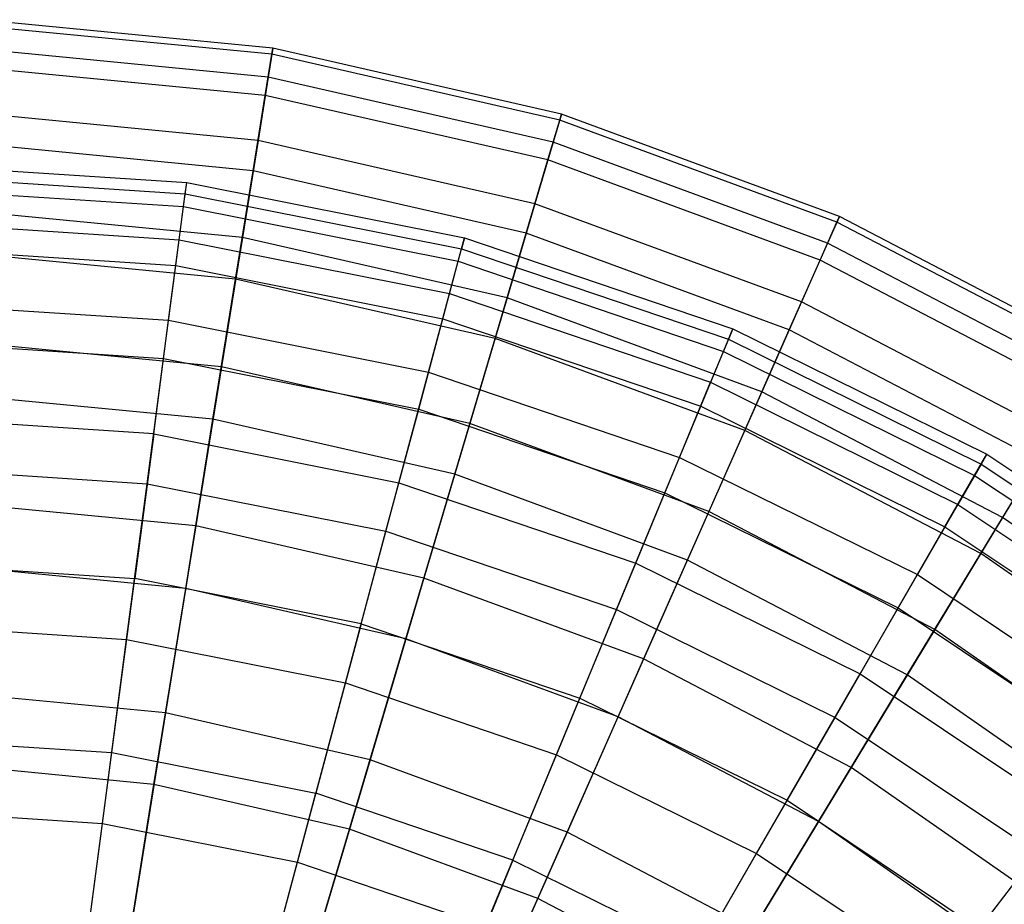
# Model space of a CAD drawing. Extents: x 0.2 to 40.1, y -6.7 to 6.7.
# Tile 419 of 516: x 27 to 28, y 4.9 to 5.8. Entities that reach past the tile are written whole.
import ezdxf

# ---------------------------------------------------------------- set-up
doc = ezdxf.new("R2010")
doc.units = 0
doc.header["$MEASUREMENT"] = 0
doc.layers.get('0').update_dxf_attribs({"color": 13, "linetype": 'CONTINUOUS'})

# ---------------------------------------------------------------- blocks, each defined once
blk = doc.blocks.new('SNOWBALL_XIV_PM3_STL')
at = {"color": 0}
for p, q in [((27.2575, 5.7784, 2.978), (26.9565, 5.8074, 2.978)), ((27.2575, 5.7784, 2.978), (26.9565, 5.8074, 2.978)), ((27.2565, 5.7721, 2.6855), (26.9563, 5.8011, 2.6855)), ((27.2565, 5.7721, 2.6855), (26.9563, 5.8011, 2.6855)), ((27.2527, 5.7489, 3.269), (26.9555, 5.7776, 3.269)), ((27.2527, 5.7489, 3.269), (26.9555, 5.7776, 3.269)), ((27.2575, 5.7784, 2.978), (27.2527, 5.7489, 3.269)), ((27.2575, 5.7784, 2.978), (27.2527, 5.7489, 3.269)), ((27.2565, 5.7721, 2.6855), (27.2575, 5.7784, 2.978)), ((27.2565, 5.7721, 2.6855), (27.2575, 5.7784, 2.978)), ((27.5524, 5.7111, 2.978), (27.2575, 5.7784, 2.978)), ((27.5524, 5.7111, 2.978), (27.2575, 5.7784, 2.978)), ((27.2497, 5.7302, 2.3961), (27.2565, 5.7721, 2.6855)), ((27.2497, 5.7302, 2.3961), (27.2565, 5.7721, 2.6855)), ((27.5506, 5.705, 2.6855), (27.2565, 5.7721, 2.6855)), ((27.5506, 5.705, 2.6855), (27.2565, 5.7721, 2.6855)), ((27.2497, 5.7302, 2.3961), (26.9549, 5.7587, 2.3961)), ((27.2497, 5.7302, 2.3961), (26.9549, 5.7587, 2.3961)), ((27.2527, 5.7489, 3.269), (27.2423, 5.6841, 3.5541)), ((27.2527, 5.7489, 3.269), (27.2423, 5.6841, 3.5541)), ((27.5439, 5.6825, 3.269), (27.2527, 5.7489, 3.269)), ((27.5439, 5.6825, 3.269), (27.2527, 5.7489, 3.269)), ((27.2373, 5.6533, 2.1141), (27.2497, 5.7302, 2.3961)), ((27.2373, 5.6533, 2.1141), (27.2497, 5.7302, 2.3961)), ((27.5385, 5.6643, 2.3961), (27.2497, 5.7302, 2.3961)), ((27.5385, 5.6643, 2.3961), (27.2497, 5.7302, 2.3961)), ((27.2423, 5.6841, 3.5541), (26.9534, 5.712, 3.5541)), ((27.2423, 5.6841, 3.5541), (26.9534, 5.712, 3.5541)), ((27.5385, 5.6643, 2.3961), (27.5506, 5.705, 2.6855)), ((27.5385, 5.6643, 2.3961), (27.5506, 5.705, 2.6855)), ((27.5524, 5.7111, 2.978), (27.5439, 5.6825, 3.269)), ((27.5524, 5.7111, 2.978), (27.5439, 5.6825, 3.269)), ((27.5506, 5.705, 2.6855), (27.5524, 5.7111, 2.978)), ((27.5506, 5.705, 2.6855), (27.5524, 5.7111, 2.978)), ((27.8336, 5.6008, 2.6855), (27.5506, 5.705, 2.6855)), ((27.8336, 5.6008, 2.6855), (27.5506, 5.705, 2.6855)), ((27.8362, 5.6066, 2.978), (27.5524, 5.7111, 2.978)), ((27.8362, 5.6066, 2.978), (27.5524, 5.7111, 2.978)), ((27.2423, 5.6841, 3.5541), (27.2263, 5.5851, 3.829)), ((27.2423, 5.6841, 3.5541), (27.2263, 5.5851, 3.829)), ((27.5252, 5.6196, 3.5541), (27.2423, 5.6841, 3.5541)), ((27.5252, 5.6196, 3.5541), (27.2423, 5.6841, 3.5541)), ((27.2373, 5.6533, 2.1141), (26.9524, 5.6808, 2.1141)), ((27.2373, 5.6533, 2.1141), (26.9524, 5.6808, 2.1141)), ((27.5439, 5.6825, 3.269), (27.5252, 5.6196, 3.5541)), ((27.5439, 5.6825, 3.269), (27.5252, 5.6196, 3.5541)), ((27.8241, 5.5793, 3.269), (27.5439, 5.6825, 3.269)), ((27.8241, 5.5793, 3.269), (27.5439, 5.6825, 3.269)), ((27.5163, 5.5896, 2.1141), (27.5385, 5.6643, 2.3961)), ((27.5163, 5.5896, 2.1141), (27.5385, 5.6643, 2.3961)), ((27.8165, 5.562, 2.3961), (27.5385, 5.6643, 2.3961)), ((27.8165, 5.562, 2.3961), (27.5385, 5.6643, 2.3961)), ((26.8808, 5.6601, 2.8268), (27.1695, 5.6412, 2.8268)), ((26.8808, 5.6601, 2.8268), (27.1695, 5.6412, 2.8268)), ((27.2194, 5.5426, 1.8439), (27.2373, 5.6533, 2.1141)), ((27.2194, 5.5426, 1.8439), (27.2373, 5.6533, 2.1141)), ((27.5163, 5.5896, 2.1141), (27.2373, 5.6533, 2.1141)), ((27.5163, 5.5896, 2.1141), (27.2373, 5.6533, 2.1141)), ((26.8808, 5.6487, 3.1168), (27.168, 5.6298, 3.1168)), ((26.8808, 5.6487, 3.1168), (27.168, 5.6298, 3.1168)), ((26.8808, 5.6353, 2.5376), (27.1663, 5.6166, 2.5376)), ((26.8808, 5.6353, 2.5376), (27.1663, 5.6166, 2.5376)), ((27.1663, 5.6166, 2.5376), (27.1695, 5.6412, 2.8268)), ((27.1663, 5.6166, 2.5376), (27.1695, 5.6412, 2.8268)), ((27.168, 5.6298, 3.1168), (27.1695, 5.6412, 2.8268)), ((27.168, 5.6298, 3.1168), (27.1695, 5.6412, 2.8268)), ((27.1695, 5.6412, 2.8268), (27.4533, 5.5848, 2.8268)), ((27.1695, 5.6412, 2.8268), (27.4533, 5.5848, 2.8268)), ((27.1618, 5.5827, 3.4031), (27.168, 5.6298, 3.1168)), ((27.1618, 5.5827, 3.4031), (27.168, 5.6298, 3.1168)), ((27.168, 5.6298, 3.1168), (27.4503, 5.5737, 3.1168)), ((27.168, 5.6298, 3.1168), (27.4503, 5.5737, 3.1168)), ((27.1583, 5.5565, 2.2538), (27.1663, 5.6166, 2.5376)), ((27.1583, 5.5565, 2.2538), (27.1663, 5.6166, 2.5376)), ((27.1663, 5.6166, 2.5376), (27.4468, 5.5608, 2.5376)), ((27.1663, 5.6166, 2.5376), (27.4468, 5.5608, 2.5376)), ((27.5252, 5.6196, 3.5541), (27.4967, 5.5234, 3.829)), ((27.5252, 5.6196, 3.5541), (27.4967, 5.5234, 3.829)), ((27.7976, 5.5193, 3.5541), (27.5252, 5.6196, 3.5541)), ((27.7976, 5.5193, 3.5541), (27.5252, 5.6196, 3.5541)), ((27.2263, 5.5851, 3.829), (26.9502, 5.6117, 3.829)), ((27.2263, 5.5851, 3.829), (26.9502, 5.6117, 3.829)), ((27.8362, 5.6066, 2.978), (27.8241, 5.5793, 3.269)), ((27.8362, 5.6066, 2.978), (27.8241, 5.5793, 3.269)), ((27.8336, 5.6008, 2.6855), (27.8362, 5.6066, 2.978)), ((27.8336, 5.6008, 2.6855), (27.8362, 5.6066, 2.978)), ((28.1044, 5.4667, 2.978), (27.8362, 5.6066, 2.978)), ((28.1044, 5.4667, 2.978), (27.8362, 5.6066, 2.978)), ((26.8808, 5.6011, 3.4031), (27.1618, 5.5827, 3.4031)), ((26.8808, 5.6011, 3.4031), (27.1618, 5.5827, 3.4031)), ((27.8165, 5.562, 2.3961), (27.8336, 5.6008, 2.6855)), ((27.8165, 5.562, 2.3961), (27.8336, 5.6008, 2.6855)), ((28.1011, 5.4613, 2.6855), (27.8336, 5.6008, 2.6855)), ((28.1011, 5.4613, 2.6855), (27.8336, 5.6008, 2.6855)), ((27.151, 5.5006, 3.6812), (27.1618, 5.5827, 3.4031)), ((27.151, 5.5006, 3.6812), (27.1618, 5.5827, 3.4031)), ((27.1618, 5.5827, 3.4031), (27.438, 5.5278, 3.4031)), ((27.1618, 5.5827, 3.4031), (27.438, 5.5278, 3.4031)), ((27.2263, 5.5851, 3.829), (27.2049, 5.4532, 4.0893)), ((27.2263, 5.5851, 3.829), (27.2049, 5.4532, 4.0893)), ((27.4967, 5.5234, 3.829), (27.2263, 5.5851, 3.829)), ((27.4967, 5.5234, 3.829), (27.2263, 5.5851, 3.829)), ((27.4468, 5.5608, 2.5376), (27.4533, 5.5848, 2.8268)), ((27.4468, 5.5608, 2.5376), (27.4533, 5.5848, 2.8268)), ((27.4533, 5.5848, 2.8268), (27.4503, 5.5737, 3.1168)), ((27.4533, 5.5848, 2.8268), (27.4503, 5.5737, 3.1168)), ((27.4533, 5.5848, 2.8268), (27.7272, 5.4918, 2.8268)), ((27.4533, 5.5848, 2.8268), (27.7272, 5.4918, 2.8268)), ((27.4844, 5.4821, 1.8439), (27.5163, 5.5896, 2.1141)), ((27.4844, 5.4821, 1.8439), (27.5163, 5.5896, 2.1141)), ((27.7849, 5.4908, 2.1141), (27.5163, 5.5896, 2.1141)), ((27.7849, 5.4908, 2.1141), (27.5163, 5.5896, 2.1141)), ((26.8808, 5.5747, 2.2538), (27.1583, 5.5565, 2.2538)), ((26.8808, 5.5747, 2.2538), (27.1583, 5.5565, 2.2538)), ((27.438, 5.5278, 3.4031), (27.4503, 5.5737, 3.1168)), ((27.438, 5.5278, 3.4031), (27.4503, 5.5737, 3.1168)), ((27.4503, 5.5737, 3.1168), (27.7228, 5.4812, 3.1168)), ((27.4503, 5.5737, 3.1168), (27.7228, 5.4812, 3.1168)), ((27.8241, 5.5793, 3.269), (27.7976, 5.5193, 3.5541)), ((27.8241, 5.5793, 3.269), (27.7976, 5.5193, 3.5541)), ((28.0889, 5.4412, 3.269), (27.8241, 5.5793, 3.269)), ((28.0889, 5.4412, 3.269), (27.8241, 5.5793, 3.269)), ((27.2194, 5.5426, 1.8439), (26.9488, 5.5687, 1.8439)), ((27.2194, 5.5426, 1.8439), (26.9488, 5.5687, 1.8439)), ((27.7849, 5.4908, 2.1141), (27.8165, 5.562, 2.3961)), ((27.7849, 5.4908, 2.1141), (27.8165, 5.562, 2.3961)), ((28.0791, 5.425, 2.3961), (27.8165, 5.562, 2.3961)), ((28.0791, 5.425, 2.3961), (27.8165, 5.562, 2.3961)), ((27.1459, 5.4617, 1.9798), (27.1583, 5.5565, 2.2538)), ((27.1459, 5.4617, 1.9798), (27.1583, 5.5565, 2.2538)), ((27.1583, 5.5565, 2.2538), (27.4311, 5.5022, 2.2538)), ((27.1583, 5.5565, 2.2538), (27.4311, 5.5022, 2.2538)), ((27.4311, 5.5022, 2.2538), (27.4468, 5.5608, 2.5376)), ((27.4311, 5.5022, 2.2538), (27.4468, 5.5608, 2.5376)), ((27.4468, 5.5608, 2.5376), (27.7177, 5.4688, 2.5376)), ((27.4468, 5.5608, 2.5376), (27.7177, 5.4688, 2.5376)), ((27.1963, 5.3997, 1.5896), (27.2194, 5.5426, 1.8439)), ((27.1963, 5.3997, 1.5896), (27.2194, 5.5426, 1.8439)), ((27.4844, 5.4821, 1.8439), (27.2194, 5.5426, 1.8439)), ((27.4844, 5.4821, 1.8439), (27.2194, 5.5426, 1.8439)), ((27.4165, 5.4478, 3.6812), (27.438, 5.5278, 3.4031)), ((27.4165, 5.4478, 3.6812), (27.438, 5.5278, 3.4031)), ((27.438, 5.5278, 3.4031), (27.7046, 5.4373, 3.4031)), ((27.438, 5.5278, 3.4031), (27.7046, 5.4373, 3.4031)), ((27.4967, 5.5234, 3.829), (27.4587, 5.3953, 4.0893)), ((27.4967, 5.5234, 3.829), (27.4587, 5.3953, 4.0893)), ((27.7569, 5.4276, 3.829), (27.4967, 5.5234, 3.829)), ((27.7569, 5.4276, 3.829), (27.4967, 5.5234, 3.829)), ((26.8808, 5.5183, 3.6812), (27.151, 5.5006, 3.6812)), ((26.8808, 5.5183, 3.6812), (27.151, 5.5006, 3.6812)), ((27.7976, 5.5193, 3.5541), (27.7569, 5.4276, 3.829)), ((27.7976, 5.5193, 3.5541), (27.7569, 5.4276, 3.829)), ((28.0549, 5.3851, 3.5541), (27.7976, 5.5193, 3.5541)), ((28.0549, 5.3851, 3.5541), (27.7976, 5.5193, 3.5541)), ((27.4064, 5.4099, 1.9798), (27.4311, 5.5022, 2.2538)), ((27.4064, 5.4099, 1.9798), (27.4311, 5.5022, 2.2538)), ((27.4311, 5.5022, 2.2538), (27.6945, 5.4128, 2.2538)), ((27.4311, 5.5022, 2.2538), (27.6945, 5.4128, 2.2538)), ((27.1357, 5.3847, 3.9468), (27.151, 5.5006, 3.6812)), ((27.1357, 5.3847, 3.9468), (27.151, 5.5006, 3.6812)), ((27.151, 5.5006, 3.6812), (27.4165, 5.4478, 3.6812)), ((27.151, 5.5006, 3.6812), (27.4165, 5.4478, 3.6812)), ((27.7177, 5.4688, 2.5376), (27.7272, 5.4918, 2.8268)), ((27.7177, 5.4688, 2.5376), (27.7272, 5.4918, 2.8268)), ((27.7272, 5.4918, 2.8268), (27.7228, 5.4812, 3.1168)), ((27.7272, 5.4918, 2.8268), (27.7228, 5.4812, 3.1168)), ((27.7272, 5.4918, 2.8268), (27.9867, 5.3638, 2.8268)), ((27.7272, 5.4918, 2.8268), (27.9867, 5.3638, 2.8268)), ((27.4432, 5.3434, 1.5896), (27.4844, 5.4821, 1.8439)), ((27.4432, 5.3434, 1.5896), (27.4844, 5.4821, 1.8439)), ((27.7395, 5.3882, 1.8439), (27.4844, 5.4821, 1.8439)), ((27.7395, 5.3882, 1.8439), (27.4844, 5.4821, 1.8439)), ((27.7395, 5.3882, 1.8439), (27.7849, 5.4908, 2.1141)), ((27.7395, 5.3882, 1.8439), (27.7849, 5.4908, 2.1141)), ((28.0387, 5.3584, 2.1141), (27.7849, 5.4908, 2.1141)), ((28.0387, 5.3584, 2.1141), (27.7849, 5.4908, 2.1141)), ((26.8808, 5.4791, 1.9798), (27.1459, 5.4617, 1.9798)), ((26.8808, 5.4791, 1.9798), (27.1459, 5.4617, 1.9798)), ((27.2049, 5.4532, 4.0893), (26.9459, 5.4782, 4.0893)), ((27.2049, 5.4532, 4.0893), (26.9459, 5.4782, 4.0893)), ((27.7228, 5.4812, 3.1168), (27.7046, 5.4373, 3.4031)), ((27.7228, 5.4812, 3.1168), (27.7046, 5.4373, 3.4031)), ((27.7228, 5.4812, 3.1168), (27.981, 5.3539, 3.1168)), ((27.7228, 5.4812, 3.1168), (27.981, 5.3539, 3.1168)), ((27.129, 5.3338, 1.7199), (27.1459, 5.4617, 1.9798)), ((27.129, 5.3338, 1.7199), (27.1459, 5.4617, 1.9798)), ((27.1459, 5.4617, 1.9798), (27.4064, 5.4099, 1.9798)), ((27.1459, 5.4617, 1.9798), (27.4064, 5.4099, 1.9798)), ((27.6945, 5.4128, 2.2538), (27.7177, 5.4688, 2.5376)), ((27.6945, 5.4128, 2.2538), (27.7177, 5.4688, 2.5376)), ((27.7177, 5.4688, 2.5376), (27.9743, 5.3423, 2.5376)), ((27.7177, 5.4688, 2.5376), (27.9743, 5.3423, 2.5376)), ((27.2049, 5.4532, 4.0893), (27.1787, 5.2907, 4.3311)), ((27.2049, 5.4532, 4.0893), (27.1787, 5.2907, 4.3311)), ((27.4587, 5.3953, 4.0893), (27.2049, 5.4532, 4.0893)), ((27.4587, 5.3953, 4.0893), (27.2049, 5.4532, 4.0893)), ((27.3863, 5.3348, 3.9468), (27.4165, 5.4478, 3.6812)), ((27.3863, 5.3348, 3.9468), (27.4165, 5.4478, 3.6812)), ((27.4165, 5.4478, 3.6812), (27.6729, 5.3607, 3.6812)), ((27.4165, 5.4478, 3.6812), (27.6729, 5.3607, 3.6812)), ((27.6729, 5.3607, 3.6812), (27.7046, 5.4373, 3.4031)), ((27.6729, 5.3607, 3.6812), (27.7046, 5.4373, 3.4031)), ((27.7046, 5.4373, 3.4031), (27.9572, 5.3127, 3.4031)), ((27.7046, 5.4373, 3.4031), (27.9572, 5.3127, 3.4031)), ((27.1963, 5.3997, 1.5896), (26.9442, 5.424, 1.5896)), ((27.1963, 5.3997, 1.5896), (26.9442, 5.424, 1.5896)), ((27.7569, 5.4276, 3.829), (27.7029, 5.3055, 4.0893)), ((27.7569, 5.4276, 3.829), (27.7029, 5.3055, 4.0893)), ((28.0029, 5.2993, 3.829), (27.7569, 5.4276, 3.829)), ((28.0029, 5.2993, 3.829), (27.7569, 5.4276, 3.829)), ((27.6579, 5.3245, 1.9798), (27.6945, 5.4128, 2.2538)), ((27.6579, 5.3245, 1.9798), (27.6945, 5.4128, 2.2538)), ((27.6945, 5.4128, 2.2538), (27.944, 5.2898, 2.2538)), ((27.6945, 5.4128, 2.2538), (27.944, 5.2898, 2.2538)), ((27.1357, 5.3847, 3.9468), (26.8808, 5.4014, 3.9468)), ((27.1357, 5.3847, 3.9468), (26.8808, 5.4014, 3.9468)), ((27.373, 5.2853, 1.7199), (27.4064, 5.4099, 1.9798)), ((27.373, 5.2853, 1.7199), (27.4064, 5.4099, 1.9798)), ((27.4064, 5.4099, 1.9798), (27.6579, 5.3245, 1.9798)), ((27.4064, 5.4099, 1.9798), (27.6579, 5.3245, 1.9798)), ((27.1684, 5.2269, 1.3552), (27.1963, 5.3997, 1.5896)), ((27.1684, 5.2269, 1.3552), (27.1963, 5.3997, 1.5896)), ((27.4432, 5.3434, 1.5896), (27.1963, 5.3997, 1.5896)), ((27.4432, 5.3434, 1.5896), (27.1963, 5.3997, 1.5896)), ((27.4587, 5.3953, 4.0893), (27.4118, 5.2374, 4.3311)), ((27.4587, 5.3953, 4.0893), (27.4118, 5.2374, 4.3311)), ((27.7029, 5.3055, 4.0893), (27.4587, 5.3953, 4.0893)), ((27.7029, 5.3055, 4.0893), (27.4587, 5.3953, 4.0893)), ((27.1357, 5.3847, 3.9468), (27.1163, 5.2369, 4.1958)), ((27.1357, 5.3847, 3.9468), (27.1163, 5.2369, 4.1958)), ((27.1357, 5.3847, 3.9468), (27.3863, 5.3348, 3.9468)), ((27.1357, 5.3847, 3.9468), (27.3863, 5.3348, 3.9468)), ((27.6809, 5.2559, 1.5896), (27.7395, 5.3882, 1.8439)), ((27.6809, 5.2559, 1.5896), (27.7395, 5.3882, 1.8439)), ((27.9805, 5.2625, 1.8439), (27.7395, 5.3882, 1.8439)), ((27.9805, 5.2625, 1.8439), (27.7395, 5.3882, 1.8439)), ((28.0549, 5.3851, 3.5541), (28.0029, 5.2993, 3.829)), ((28.0549, 5.3851, 3.5541), (28.0029, 5.2993, 3.829)), ((27.9743, 5.3423, 2.5376), (27.9867, 5.3638, 2.8268)), ((27.9743, 5.3423, 2.5376), (27.9867, 5.3638, 2.8268)), ((27.9867, 5.3638, 2.8268), (27.981, 5.3539, 3.1168)), ((27.9867, 5.3638, 2.8268), (27.981, 5.3539, 3.1168)), ((27.9867, 5.3638, 2.8268), (28.2272, 5.2031, 2.8268)), ((27.9867, 5.3638, 2.8268), (28.2272, 5.2031, 2.8268)), ((27.6282, 5.2527, 3.9468), (27.6729, 5.3607, 3.6812)), ((27.6282, 5.2527, 3.9468), (27.6729, 5.3607, 3.6812)), ((27.6729, 5.3607, 3.6812), (27.9158, 5.241, 3.6812)), ((27.6729, 5.3607, 3.6812), (27.9158, 5.241, 3.6812)), ((27.981, 5.3539, 3.1168), (27.9572, 5.3127, 3.4031)), ((27.981, 5.3539, 3.1168), (27.9572, 5.3127, 3.4031)), ((27.9805, 5.2625, 1.8439), (28.0387, 5.3584, 2.1141)), ((27.9805, 5.2625, 1.8439), (28.0387, 5.3584, 2.1141)), ((27.981, 5.3539, 3.1168), (28.2203, 5.194, 3.1168)), ((27.981, 5.3539, 3.1168), (28.2203, 5.194, 3.1168)), ((26.8808, 5.3501, 1.7199), (27.129, 5.3338, 1.7199)), ((26.8808, 5.3501, 1.7199), (27.129, 5.3338, 1.7199)), ((27.3934, 5.1756, 1.3552), (27.4432, 5.3434, 1.5896)), ((27.3934, 5.1756, 1.3552), (27.4432, 5.3434, 1.5896)), ((27.6809, 5.2559, 1.5896), (27.4432, 5.3434, 1.5896)), ((27.6809, 5.2559, 1.5896), (27.4432, 5.3434, 1.5896)), ((27.944, 5.2898, 2.2538), (27.9743, 5.3423, 2.5376)), ((27.944, 5.2898, 2.2538), (27.9743, 5.3423, 2.5376)), ((27.9743, 5.3423, 2.5376), (28.2122, 5.1834, 2.5376)), ((27.9743, 5.3423, 2.5376), (28.2122, 5.1834, 2.5376)), ((27.1081, 5.1748, 1.478), (27.129, 5.3338, 1.7199)), ((27.1081, 5.1748, 1.478), (27.129, 5.3338, 1.7199)), ((27.129, 5.3338, 1.7199), (27.373, 5.2853, 1.7199)), ((27.129, 5.3338, 1.7199), (27.373, 5.2853, 1.7199)), ((27.3477, 5.1908, 4.1958), (27.3863, 5.3348, 3.9468)), ((27.3477, 5.1908, 4.1958), (27.3863, 5.3348, 3.9468)), ((27.3863, 5.3348, 3.9468), (27.6282, 5.2527, 3.9468)), ((27.3863, 5.3348, 3.9468), (27.6282, 5.2527, 3.9468)), ((27.6086, 5.2054, 1.7199), (27.6579, 5.3245, 1.9798)), ((27.6086, 5.2054, 1.7199), (27.6579, 5.3245, 1.9798)), ((27.6579, 5.3245, 1.9798), (27.8962, 5.207, 1.9798)), ((27.6579, 5.3245, 1.9798), (27.8962, 5.207, 1.9798)), ((27.1787, 5.2907, 4.3311), (26.9406, 5.3136, 4.3311)), ((27.1787, 5.2907, 4.3311), (26.9406, 5.3136, 4.3311)), ((27.9572, 5.3127, 3.4031), (27.9158, 5.241, 3.6812)), ((27.9572, 5.3127, 3.4031), (27.9158, 5.241, 3.6812)), ((27.9572, 5.3127, 3.4031), (28.1913, 5.1563, 3.4031)), ((27.9572, 5.3127, 3.4031), (28.1913, 5.1563, 3.4031)), ((27.7029, 5.3055, 4.0893), (27.6362, 5.1549, 4.3311)), ((27.7029, 5.3055, 4.0893), (27.6362, 5.1549, 4.3311)), ((27.9336, 5.1851, 4.0893), (27.7029, 5.3055, 4.0893)), ((27.9336, 5.1851, 4.0893), (27.7029, 5.3055, 4.0893)), ((27.1787, 5.2907, 4.3311), (27.1478, 5.0998, 4.5506)), ((27.1787, 5.2907, 4.3311), (27.1478, 5.0998, 4.5506)), ((27.4118, 5.2374, 4.3311), (27.1787, 5.2907, 4.3311)), ((27.4118, 5.2374, 4.3311), (27.1787, 5.2907, 4.3311)), ((28.0029, 5.2993, 3.829), (27.9336, 5.1851, 4.0893)), ((28.0029, 5.2993, 3.829), (27.9336, 5.1851, 4.0893)), ((28.2303, 5.1406, 3.829), (28.0029, 5.2993, 3.829)), ((28.2303, 5.1406, 3.829), (28.0029, 5.2993, 3.829)), ((27.3315, 5.1304, 1.478), (27.373, 5.2853, 1.7199)), ((27.3315, 5.1304, 1.478), (27.373, 5.2853, 1.7199)), ((27.373, 5.2853, 1.7199), (27.6086, 5.2054, 1.7199)), ((27.373, 5.2853, 1.7199), (27.6086, 5.2054, 1.7199)), ((27.8962, 5.207, 1.9798), (27.944, 5.2898, 2.2538)), ((27.8962, 5.207, 1.9798), (27.944, 5.2898, 2.2538)), ((27.944, 5.2898, 2.2538), (28.1752, 5.1353, 2.2538)), ((27.944, 5.2898, 2.2538), (28.1752, 5.1353, 2.2538)), ((27.9055, 5.1387, 1.5896), (27.9805, 5.2625, 1.8439)), ((27.9055, 5.1387, 1.5896), (27.9805, 5.2625, 1.8439)), ((28.2035, 5.1069, 1.8439), (27.9805, 5.2625, 1.8439)), ((28.2035, 5.1069, 1.8439), (27.9805, 5.2625, 1.8439)), ((26.8808, 5.2523, 4.1958), (27.1163, 5.2369, 4.1958)), ((26.8808, 5.2523, 4.1958), (27.1163, 5.2369, 4.1958)), ((27.5711, 5.115, 4.1958), (27.6282, 5.2527, 3.9468)), ((27.5711, 5.115, 4.1958), (27.6282, 5.2527, 3.9468)), ((27.6101, 5.0958, 1.3552), (27.6809, 5.2559, 1.5896)), ((27.6101, 5.0958, 1.3552), (27.6809, 5.2559, 1.5896)), ((27.6282, 5.2527, 3.9468), (27.8573, 5.1397, 3.9468)), ((27.6282, 5.2527, 3.9468), (27.8573, 5.1397, 3.9468)), ((27.9055, 5.1387, 1.5896), (27.6809, 5.2559, 1.5896)), ((27.9055, 5.1387, 1.5896), (27.6809, 5.2559, 1.5896)), ((27.1684, 5.2269, 1.3552), (26.9386, 5.2491, 1.3552)), ((27.1684, 5.2269, 1.3552), (26.9386, 5.2491, 1.3552)), ((27.8573, 5.1397, 3.9468), (27.9158, 5.241, 3.6812)), ((27.8573, 5.1397, 3.9468), (27.9158, 5.241, 3.6812)), ((27.9158, 5.241, 3.6812), (28.1409, 5.0905, 3.6812)), ((27.9158, 5.241, 3.6812), (28.1409, 5.0905, 3.6812)), ((27.0929, 5.0594, 4.4242), (27.1163, 5.2369, 4.1958)), ((27.0929, 5.0594, 4.4242), (27.1163, 5.2369, 4.1958)), ((27.3477, 5.1908, 4.1958), (27.1163, 5.2369, 4.1958)), ((27.3477, 5.1908, 4.1958), (27.1163, 5.2369, 4.1958)), ((27.4118, 5.2374, 4.3311), (27.3568, 5.0521, 4.5506)), ((27.4118, 5.2374, 4.3311), (27.3568, 5.0521, 4.5506)), ((27.6362, 5.1549, 4.3311), (27.4118, 5.2374, 4.3311)), ((27.6362, 5.1549, 4.3311), (27.4118, 5.2374, 4.3311)), ((27.136, 5.0269, 1.1442), (27.1684, 5.2269, 1.3552)), ((27.136, 5.0269, 1.1442), (27.1684, 5.2269, 1.3552)), ((27.3934, 5.1756, 1.3552), (27.1684, 5.2269, 1.3552)), ((27.3934, 5.1756, 1.3552), (27.1684, 5.2269, 1.3552)), ((27.5472, 5.0572, 1.478), (27.6086, 5.2054, 1.7199)), ((27.5472, 5.0572, 1.478), (27.6086, 5.2054, 1.7199)), ((27.6086, 5.2054, 1.7199), (27.8317, 5.0953, 1.7199)), ((27.6086, 5.2054, 1.7199), (27.8317, 5.0953, 1.7199)), ((27.8317, 5.0953, 1.7199), (27.8962, 5.207, 1.9798)), ((27.8317, 5.0953, 1.7199), (27.8962, 5.207, 1.9798)), ((27.8962, 5.207, 1.9798), (28.1171, 5.0595, 1.9798)), ((27.8962, 5.207, 1.9798), (28.1171, 5.0595, 1.9798)), ((27.3477, 5.1908, 4.1958), (27.3014, 5.018, 4.4242)), ((27.3477, 5.1908, 4.1958), (27.3014, 5.018, 4.4242)), ((27.3477, 5.1908, 4.1958), (27.5711, 5.115, 4.1958)), ((27.3477, 5.1908, 4.1958), (27.5711, 5.115, 4.1958)), ((26.8808, 5.1897, 1.478), (27.1081, 5.1748, 1.478)), ((26.8808, 5.1897, 1.478), (27.1081, 5.1748, 1.478)), ((27.9336, 5.1851, 4.0893), (27.8482, 5.0442, 4.3311)), ((27.9336, 5.1851, 4.0893), (27.8482, 5.0442, 4.3311)), ((28.1471, 5.0362, 4.0893), (27.9336, 5.1851, 4.0893)), ((28.1471, 5.0362, 4.0893), (27.9336, 5.1851, 4.0893)), ((27.0834, 4.9871, 1.258), (27.1081, 5.1748, 1.478)), ((27.0834, 4.9871, 1.258), (27.1081, 5.1748, 1.478)), ((27.1081, 5.1748, 1.478), (27.3315, 5.1304, 1.478)), ((27.1081, 5.1748, 1.478), (27.3315, 5.1304, 1.478)), ((27.3358, 4.9813, 1.1442), (27.3934, 5.1756, 1.3552)), ((27.3358, 4.9813, 1.1442), (27.3934, 5.1756, 1.3552)), ((27.6101, 5.0958, 1.3552), (27.3934, 5.1756, 1.3552)), ((27.6101, 5.0958, 1.3552), (27.3934, 5.1756, 1.3552)), ((27.6362, 5.1549, 4.3311), (27.558, 4.9781, 4.5506)), ((27.6362, 5.1549, 4.3311), (27.558, 4.9781, 4.5506)), ((27.8482, 5.0442, 4.3311), (27.6362, 5.1549, 4.3311)), ((27.8482, 5.0442, 4.3311), (27.6362, 5.1549, 4.3311)), ((27.7828, 5.0106, 4.1958), (27.8573, 5.1397, 3.9468)), ((27.7828, 5.0106, 4.1958), (27.8573, 5.1397, 3.9468)), ((27.8573, 5.1397, 3.9468), (28.0697, 4.9978, 3.9468)), ((27.8573, 5.1397, 3.9468), (28.0697, 4.9978, 3.9468)), ((27.2825, 4.9475, 1.258), (27.3315, 5.1304, 1.478)), ((27.2825, 4.9475, 1.258), (27.3315, 5.1304, 1.478)), ((27.3315, 5.1304, 1.478), (27.5472, 5.0572, 1.478)), ((27.3315, 5.1304, 1.478), (27.5472, 5.0572, 1.478)), ((27.8148, 4.989, 1.3552), (27.9055, 5.1387, 1.5896)), ((27.8148, 4.989, 1.3552), (27.9055, 5.1387, 1.5896)), ((28.1133, 4.9938, 1.5896), (27.9055, 5.1387, 1.5896)), ((28.1133, 4.9938, 1.5896), (27.9055, 5.1387, 1.5896)), ((27.1478, 5.0998, 4.5506), (26.9344, 5.1204, 4.5506)), ((27.1478, 5.0998, 4.5506), (26.9344, 5.1204, 4.5506)), ((27.5027, 4.9496, 4.4242), (27.5711, 5.115, 4.1958)), ((27.5027, 4.9496, 4.4242), (27.5711, 5.115, 4.1958)), ((27.5711, 5.115, 4.1958), (27.7828, 5.0106, 4.1958)), ((27.5711, 5.115, 4.1958), (27.7828, 5.0106, 4.1958)), ((27.1478, 5.0998, 4.5506), (27.1129, 4.8836, 4.7446)), ((27.1478, 5.0998, 4.5506), (27.1129, 4.8836, 4.7446)), ((27.3568, 5.0521, 4.5506), (27.1478, 5.0998, 4.5506)), ((27.3568, 5.0521, 4.5506), (27.1478, 5.0998, 4.5506)), ((27.5281, 4.9105, 1.1442), (27.6101, 5.0958, 1.3552)), ((27.5281, 4.9105, 1.1442), (27.6101, 5.0958, 1.3552)), ((27.8148, 4.989, 1.3552), (27.6101, 5.0958, 1.3552)), ((27.8148, 4.989, 1.3552), (27.6101, 5.0958, 1.3552)), ((27.7515, 4.9564, 1.478), (27.8317, 5.0953, 1.7199)), ((27.7515, 4.9564, 1.478), (27.8317, 5.0953, 1.7199)), ((27.8317, 5.0953, 1.7199), (28.0385, 4.9571, 1.7199)), ((27.8317, 5.0953, 1.7199), (28.0385, 4.9571, 1.7199)), ((26.8808, 5.0733, 4.4242), (27.0929, 5.0594, 4.4242)), ((26.8808, 5.0733, 4.4242), (27.0929, 5.0594, 4.4242)), ((27.066, 4.8551, 4.6286), (27.0929, 5.0594, 4.4242)), ((27.066, 4.8551, 4.6286), (27.0929, 5.0594, 4.4242)), ((27.0929, 5.0594, 4.4242), (27.3014, 5.018, 4.4242)), ((27.0929, 5.0594, 4.4242), (27.3014, 5.018, 4.4242)), ((27.3568, 5.0521, 4.5506), (27.2945, 4.8422, 4.7446)), ((27.3568, 5.0521, 4.5506), (27.2945, 4.8422, 4.7446)), ((27.558, 4.9781, 4.5506), (27.3568, 5.0521, 4.5506)), ((27.558, 4.9781, 4.5506), (27.3568, 5.0521, 4.5506)), ((27.4748, 4.8823, 1.258), (27.5472, 5.0572, 1.478)), ((27.4748, 4.8823, 1.258), (27.5472, 5.0572, 1.478)), ((27.5472, 5.0572, 1.478), (27.7515, 4.9564, 1.478)), ((27.5472, 5.0572, 1.478), (27.7515, 4.9564, 1.478)), ((27.136, 5.0269, 1.1442), (26.9321, 5.0466, 1.1442)), ((27.136, 5.0269, 1.1442), (26.9321, 5.0466, 1.1442)), ((27.8482, 5.0442, 4.3311), (27.748, 4.8789, 4.5506)), ((27.8482, 5.0442, 4.3311), (27.748, 4.8789, 4.5506)), ((28.0444, 4.9074, 4.3311), (27.8482, 5.0442, 4.3311)), ((28.0444, 4.9074, 4.3311), (27.8482, 5.0442, 4.3311)), ((27.0998, 4.8026, 0.9599), (27.136, 5.0269, 1.1442)), ((27.0998, 4.8026, 0.9599), (27.136, 5.0269, 1.1442)), ((27.3358, 4.9813, 1.1442), (27.136, 5.0269, 1.1442)), ((27.3358, 4.9813, 1.1442), (27.136, 5.0269, 1.1442)), ((27.248, 4.8189, 4.6286), (27.3014, 5.018, 4.4242)), ((27.248, 4.8189, 4.6286), (27.3014, 5.018, 4.4242)), ((27.5027, 4.9496, 4.4242), (27.3014, 5.018, 4.4242)), ((27.5027, 4.9496, 4.4242), (27.3014, 5.018, 4.4242)), ((27.6933, 4.8556, 4.4242), (27.7828, 5.0106, 4.1958)), ((27.6933, 4.8556, 4.4242), (27.7828, 5.0106, 4.1958)), ((27.7828, 5.0106, 4.1958), (27.979, 4.8795, 4.1958)), ((27.7828, 5.0106, 4.1958), (27.979, 4.8795, 4.1958)), ((26.8808, 5.0004, 1.258), (27.0834, 4.9871, 1.258)), ((26.8808, 5.0004, 1.258), (27.0834, 4.9871, 1.258)), ((27.7097, 4.8157, 1.1442), (27.8148, 4.989, 1.3552)), ((27.7097, 4.8157, 1.1442), (27.8148, 4.989, 1.3552)), ((28.0041, 4.857, 1.3552), (27.8148, 4.989, 1.3552)), ((28.0041, 4.857, 1.3552), (27.8148, 4.989, 1.3552)), ((27.979, 4.8795, 4.1958), (28.0697, 4.9978, 3.9468)), ((27.979, 4.8795, 4.1958), (28.0697, 4.9978, 3.9468)), ((27.0553, 4.7737, 1.0634), (27.0834, 4.9871, 1.258)), ((27.0553, 4.7737, 1.0634), (27.0834, 4.9871, 1.258)), ((27.0834, 4.9871, 1.258), (27.2825, 4.9475, 1.258)), ((27.0834, 4.9871, 1.258), (27.2825, 4.9475, 1.258)), ((27.2711, 4.7635, 0.9599), (27.3358, 4.9813, 1.1442)), ((27.2711, 4.7635, 0.9599), (27.3358, 4.9813, 1.1442)), ((27.5281, 4.9105, 1.1442), (27.3358, 4.9813, 1.1442)), ((27.5281, 4.9105, 1.1442), (27.3358, 4.9813, 1.1442)), ((27.558, 4.9781, 4.5506), (27.4693, 4.7778, 4.7446)), ((27.558, 4.9781, 4.5506), (27.4693, 4.7778, 4.7446)), ((27.748, 4.8789, 4.5506), (27.558, 4.9781, 4.5506)), ((27.748, 4.8789, 4.5506), (27.558, 4.9781, 4.5506)), ((27.5027, 4.9496, 4.4242), (27.4238, 4.7593, 4.6286)), ((27.5027, 4.9496, 4.4242), (27.4238, 4.7593, 4.6286)), ((27.5027, 4.9496, 4.4242), (27.6933, 4.8556, 4.4242)), ((27.5027, 4.9496, 4.4242), (27.6933, 4.8556, 4.4242)), ((27.6568, 4.7925, 1.258), (27.7515, 4.9564, 1.478)), ((27.6568, 4.7925, 1.258), (27.7515, 4.9564, 1.478)), ((27.7515, 4.9564, 1.478), (27.9409, 4.8299, 1.478)), ((27.7515, 4.9564, 1.478), (27.9409, 4.8299, 1.478)), ((27.9409, 4.8299, 1.478), (28.0385, 4.9571, 1.7199)), ((27.9409, 4.8299, 1.478), (28.0385, 4.9571, 1.7199)), ((27.2268, 4.7396, 1.0634), (27.2825, 4.9475, 1.258)), ((27.2268, 4.7396, 1.0634), (27.2825, 4.9475, 1.258)), ((27.2825, 4.9475, 1.258), (27.4748, 4.8823, 1.258)), ((27.2825, 4.9475, 1.258), (27.4748, 4.8823, 1.258)), ((27.4361, 4.7028, 0.9599), (27.5281, 4.9105, 1.1442)), ((27.4361, 4.7028, 0.9599), (27.5281, 4.9105, 1.1442)), ((27.7097, 4.8157, 1.1442), (27.5281, 4.9105, 1.1442)), ((27.7097, 4.8157, 1.1442), (27.5281, 4.9105, 1.1442))]:
    blk.add_line(p, q, dxfattribs=at)
blk = doc.blocks.new('GRUPUJ_1')
at = {"color": 0}
blk.add_blockref('SNOWBALL_XIV_PM3_STL', (-0.2062, 6.6596, -0.5119), dxfattribs=at)

msp = doc.modelspace()

# ---------------------------------------------------------------- block references
at = {"color": 0}
msp.add_blockref('GRUPUJ_1', (0.2062, -6.6596, 0.5119), dxfattribs=at)

doc.saveas('drawing.dxf')
